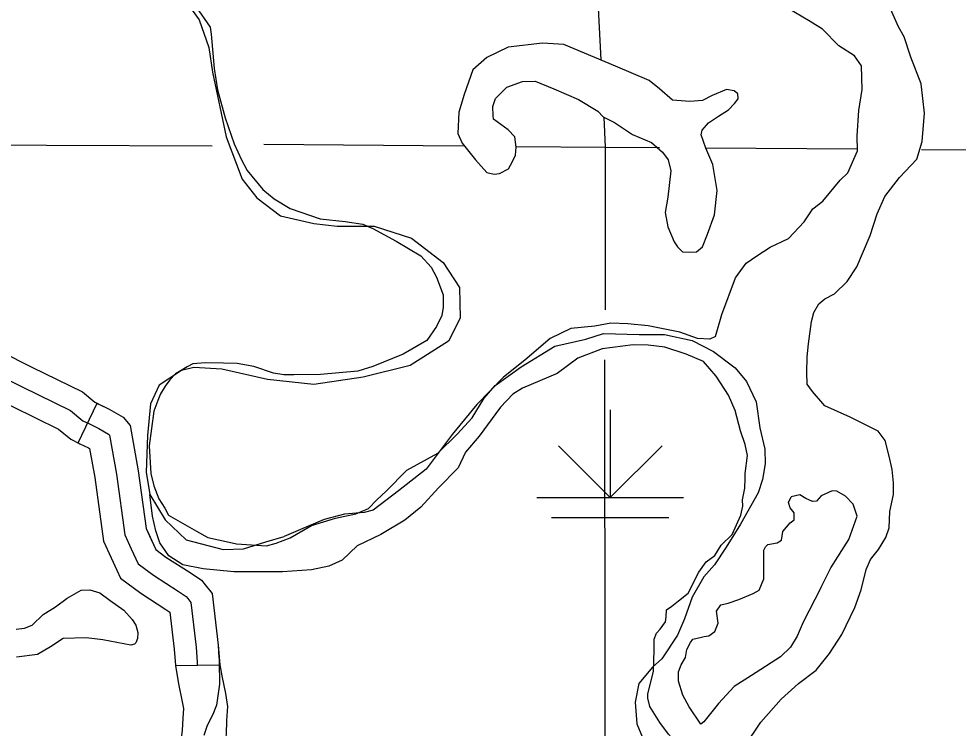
# Model space of a CAD drawing. Extents: x 8749 to 11879, y 13275 to 15339.
# Drawn here: x 9856 to 9920.1, y 14261.2 to 14309.6 of the extents above; entities that cross this region are included whole.
import ezdxf

# ---------------------------------------------------------------- set-up
doc = ezdxf.new("R2010")
doc.units = 0
for name, color, linetype in [('Level 2', 7, 'Continuous'), ('Level 35', 7, 'Continuous'), ('Level 44', 7, 'Continuous'), ('Level 45', 7, 'Continuous'), ('Level 5', 7, 'Continuous'), ('Level 9', 7, 'Continuous')]:
    doc.layers.add(name, color=color, linetype=linetype)

msp = doc.modelspace()

# ---------------------------------------------------------------- linework, layer by layer
at = {"layer": 'Level 2'}
for points in [[(9868.125, 14310.446), (9869.113, 14309.033), (9869.181, 14308.557), (9869.368, 14306.208), (9869.605, 14304.741), (9870.132, 14302.842), (9870.739, 14301.071), (9871.234, 14299.97), (9871.617, 14299.251), (9872.686, 14297.943), (9873.468, 14297.32), (9874.554, 14296.65), (9876.613, 14295.948), (9878.322, 14295.772), (9879.519, 14295.581), (9880.205, 14295.278), (9881.802, 14294.432), (9883.478, 14293.426), (9884.18, 14292.66), (9884.547, 14291.958), (9884.994, 14290.761), (9885.01, 14289.931), (9884.899, 14289.341), (9884.547, 14288.607), (9883.877, 14287.649), (9882.265, 14286.708), (9880.205, 14285.878), (9879.184, 14285.543), (9876.629, 14285.335), (9874.801, 14285.297), (9874.133, 14285.297), (9873.431, 14285.412), (9872.08, 14285.87), (9870.935, 14286.084), (9870.004, 14286.108), (9868.762, 14286.132), (9867.927, 14286.06), (9867.545, 14285.846), (9867.115, 14285.607), (9866.733, 14285.368), (9866.352, 14284.963), (9866.041, 14284.533), (9865.707, 14284.008), (9865.54, 14283.555), (9865.254, 14282.815)], [(9868.125, 14310.446), (9869.113, 14309.033), (9869.181, 14308.557), (9869.368, 14306.208), (9869.605, 14304.741), (9870.132, 14302.842), (9870.739, 14301.071), (9871.234, 14299.97), (9871.617, 14299.251), (9872.686, 14297.943), (9873.468, 14297.32), (9874.554, 14296.65), (9876.613, 14295.948), (9878.322, 14295.772), (9879.519, 14295.581), (9880.205, 14295.278), (9881.802, 14294.432), (9883.478, 14293.426), (9884.18, 14292.66), (9884.547, 14291.958), (9884.994, 14290.761), (9885.01, 14289.931), (9884.899, 14289.341), (9884.547, 14288.607), (9883.877, 14287.649), (9882.265, 14286.708), (9880.205, 14285.878), (9879.184, 14285.543), (9876.629, 14285.335), (9874.801, 14285.297), (9874.133, 14285.297), (9873.431, 14285.412), (9872.08, 14285.87), (9870.935, 14286.084), (9870.004, 14286.108), (9868.762, 14286.132), (9867.927, 14286.06), (9867.545, 14285.846), (9867.115, 14285.607), (9866.733, 14285.368), (9866.352, 14284.963), (9866.041, 14284.533), (9865.707, 14284.008), (9865.54, 14283.555), (9865.254, 14282.815)], [(9865.254, 14282.815), (9864.95, 14280.463), (9865.051, 14278.569), (9865.254, 14277.732), (9865.594, 14276.85), (9866.001, 14276.195), (9866.25, 14275.72), (9868.172, 14274.634), (9868.941, 14274.205), (9870.389, 14273.888), (9870.909, 14273.775), (9872.945, 14273.64), (9873.601, 14273.82), (9874.551, 14274.182), (9876.021, 14275.019), (9877.649, 14275.516), (9879.052, 14275.81), (9879.911, 14276.172), (9880.477, 14276.783), (9881.11, 14277.37), (9882.513, 14278.795), (9884.639, 14279.948), (9885.951, 14281.26), (9886.969, 14282.368), (9887.805, 14283.702), (9888.552, 14284.584), (9890.316, 14285.85), (9892.623, 14287.252), (9894.727, 14287.727), (9895.948, 14288.134), (9898.368, 14288.066), (9900.11, 14288.066), (9901.987, 14287.636), (9903.435, 14286.89), (9904.928, 14285.782), (9905.697, 14284.855), (9906.353, 14283.453), (9906.602, 14281.689), (9906.941, 14280.22), (9906.964, 14279.225), (9906.783, 14278.162), (9906.489, 14277.257), (9905.29, 14275.109), (9904.317, 14273.549), (9903.503, 14272.328), (9902.779, 14271.514), (9901.987, 14270.135), (9901.467, 14268.665), (9900.992, 14267.534), (9899.907, 14265.929), (9899.273, 14265.364), (9898.346, 14264.233), (9898.097, 14262.967), (9898.21, 14261.497), (9898.595, 14260.547)], [(9865.254, 14282.815), (9864.95, 14280.463), (9865.051, 14278.569), (9865.254, 14277.732), (9865.594, 14276.85), (9866.001, 14276.195), (9866.25, 14275.72), (9868.172, 14274.634), (9868.941, 14274.205), (9870.389, 14273.888), (9870.909, 14273.775), (9872.945, 14273.64), (9873.601, 14273.82), (9874.551, 14274.182), (9876.021, 14275.019), (9877.649, 14275.516), (9879.052, 14275.81), (9879.911, 14276.172), (9880.477, 14276.783), (9881.11, 14277.37), (9882.513, 14278.795), (9884.639, 14279.948), (9885.951, 14281.26), (9886.969, 14282.368), (9887.805, 14283.702), (9888.552, 14284.584), (9890.316, 14285.85), (9892.623, 14287.252), (9894.727, 14287.727), (9895.948, 14288.134), (9898.368, 14288.066), (9900.11, 14288.066), (9901.987, 14287.636), (9903.435, 14286.89), (9904.928, 14285.782), (9905.697, 14284.855), (9906.353, 14283.453), (9906.602, 14281.689), (9906.941, 14280.22), (9906.964, 14279.225), (9906.783, 14278.162), (9906.489, 14277.257), (9905.29, 14275.109), (9904.317, 14273.549), (9903.503, 14272.328), (9902.779, 14271.514), (9901.987, 14270.135), (9901.467, 14268.665), (9900.992, 14267.534), (9899.907, 14265.929), (9899.273, 14265.364), (9898.346, 14264.233), (9898.097, 14262.967), (9898.21, 14261.497), (9898.595, 14260.547)]]:
    msp.add_lwpolyline(points, dxfattribs=at)
at = {"layer": 'Level 35'}
for points in [[(9867.803, 14317.574), (9867.602, 14315.816), (9867.326, 14314.359), (9866.925, 14313.078), (9866.824, 14312.299), (9867.226, 14311.119), (9868.355, 14309.536), (9869.008, 14307.628), (9869.259, 14305.962), (9870.187, 14301.542), (9871.291, 14298.653), (9872.295, 14297.372), (9873.901, 14296.141), (9876.185, 14295.639), (9877.766, 14295.438)], [(9899.045, 14305.395), (9896.762, 14306.374), (9893.224, 14307.831), (9891.768, 14307.931), (9889.434, 14307.655), (9887.979, 14306.952), (9887.025, 14306.123), (9886.423, 14304.44), (9886.072, 14303.234), (9885.996, 14301.778), (9886.298, 14301.1), (9887.201, 14299.969), (9887.979, 14299.115), (9888.481, 14298.99), (9888.832, 14299.04), (9889.459, 14299.366), (9889.735, 14299.869), (9889.936, 14300.296), (9889.986, 14300.848), (9889.886, 14301.552), (9889.434, 14302.029), (9888.932, 14302.38), (9888.431, 14302.757), (9888.405, 14302.983)], [(9899.045, 14305.395), (9896.762, 14306.374), (9893.224, 14307.831), (9891.768, 14307.931), (9889.434, 14307.655), (9887.979, 14306.952), (9887.025, 14306.123), (9886.423, 14304.44), (9886.072, 14303.234), (9885.996, 14301.778), (9886.298, 14301.1), (9887.201, 14299.969), (9887.979, 14299.115), (9888.481, 14298.99), (9888.832, 14299.04), (9889.459, 14299.366), (9889.735, 14299.869), (9889.936, 14300.296), (9889.986, 14300.848), (9889.886, 14301.552), (9889.434, 14302.029), (9888.932, 14302.38), (9888.431, 14302.757), (9888.405, 14302.983)], [(9888.405, 14302.983), (9888.38, 14303.611), (9888.581, 14304.164), (9889.334, 14304.942), (9890.413, 14305.319), (9891.266, 14305.344), (9892.546, 14304.817), (9894.227, 14304.088), (9895.557, 14303.285), (9895.909, 14302.908), (9896.687, 14302.531), (9897.916, 14301.702), (9899.221, 14301.15), (9899.974, 14300.497), (9900.35, 14299.969), (9900.526, 14299.216), (9900.325, 14297.432), (9900.15, 14296.378), (9900.325, 14295.398), (9900.752, 14294.368), (9900.978, 14294.042), (9901.329, 14293.69), (9901.806, 14293.665), (9902.283, 14293.69), (9902.684, 14294.042), (9903.035, 14294.896), (9903.512, 14296.227), (9903.688, 14297.885), (9903.387, 14299.643), (9902.91, 14300.773), (9902.609, 14301.677), (9902.659, 14302.004), (9903.111, 14302.506), (9903.788, 14302.958), (9904.466, 14303.385), (9904.867, 14303.812), (9905.118, 14304.139), (9905.093, 14304.465), (9904.842, 14304.691), (9904.34, 14304.767), (9903.362, 14304.365), (9902.684, 14304.013), (9901.831, 14303.963), (9900.651, 14304.038), (9899.748, 14304.817), (9899.045, 14305.395)], [(9888.405, 14302.983), (9888.38, 14303.611), (9888.581, 14304.164), (9889.334, 14304.942), (9890.413, 14305.319), (9891.266, 14305.344), (9892.546, 14304.817), (9894.227, 14304.088), (9895.557, 14303.285), (9895.909, 14302.908), (9896.687, 14302.531), (9897.916, 14301.702), (9899.221, 14301.15), (9899.974, 14300.497), (9900.35, 14299.969), (9900.526, 14299.216), (9900.325, 14297.432), (9900.15, 14296.378), (9900.325, 14295.398), (9900.752, 14294.368), (9900.978, 14294.042), (9901.329, 14293.69), (9901.806, 14293.665), (9902.283, 14293.69), (9902.684, 14294.042), (9903.035, 14294.896), (9903.512, 14296.227), (9903.688, 14297.885), (9903.387, 14299.643), (9902.91, 14300.773), (9902.609, 14301.677), (9902.659, 14302.004), (9903.111, 14302.506), (9903.788, 14302.958), (9904.466, 14303.385), (9904.867, 14303.812), (9905.118, 14304.139), (9905.093, 14304.465), (9904.842, 14304.691), (9904.34, 14304.767), (9903.362, 14304.365), (9902.684, 14304.013), (9901.831, 14303.963), (9900.651, 14304.038), (9899.748, 14304.817), (9899.045, 14305.395)], [(9877.766, 14295.438), (9880.29, 14295.438), (9882.85, 14294.634), (9885.008, 14292.977), (9886.112, 14291.269), (9886.162, 14289.159), (9885.359, 14287.601), (9882.749, 14285.944), (9879.537, 14285.14), (9876.175, 14284.638), (9873.013, 14284.989), (9869.901, 14285.693), (9867.994, 14285.793), (9867.141, 14285.592), (9865.635, 14284.587), (9865.033, 14283.332), (9864.832, 14281.172), (9864.732, 14278.66), (9864.996, 14277.148)], [(9855.872, 14267.956), (9856.438, 14268.01), (9856.95, 14268.226), (9857.705, 14268.954), (9858.541, 14269.467), (9859.35, 14270.061), (9860.293, 14270.6), (9860.886, 14270.627), (9861.587, 14270.438), (9862.288, 14269.899), (9863.205, 14269.251), (9863.771, 14268.603), (9864.041, 14268.226), (9864.175, 14267.713), (9864.148, 14267.308), (9864.041, 14267.011), (9863.933, 14266.93), (9863.69, 14266.855)], [(9863.69, 14266.855), (9861.776, 14267.227), (9860.644, 14267.362), (9859.08, 14267.308), (9858.217, 14266.741), (9857.328, 14266.229), (9855.899, 14266.04)]]:
    msp.add_lwpolyline(points, dxfattribs=at)
at = {"layer": 'Level 44'}
for p, q in [((9896.395, 14282.922), (9896.395, 14276.922)), ((9896.395, 14276.922), (9892.86, 14280.458)), ((9896.395, 14276.922), (9899.931, 14280.458)), ((9891.395, 14276.922), (9901.395, 14276.922)), ((9892.395, 14275.559), (9900.395, 14275.559))]:
    msp.add_line(p, q, dxfattribs=at)
at = {"layer": 'Level 45'}
msp.add_line((9860.097, 14280.66), (9861.399, 14283.362), dxfattribs=at)
for points in [[(9853.207, 14287.314), (9853.547, 14287.289), (9854.827, 14286.887), (9856.948, 14285.825), (9860.385, 14284.141), (9861.226, 14283.446), (9861.399, 14283.362)], [(9851.946, 14285.863), (9852.47, 14285.863), (9853.265, 14285.806), (9854.263, 14285.492), (9856.282, 14284.481), (9859.566, 14282.872), (9860.411, 14282.174), (9860.867, 14281.954)], [(9861.399, 14283.362), (9861.518, 14283.305), (9862.213, 14282.97), (9863.164, 14282.421), (9863.639, 14281.835), (9864.188, 14278.761), (9864.736, 14274.808), (9864.914, 14274.422)], [(9860.867, 14281.954), (9861.512, 14281.643), (9862.174, 14281.261), (9862.231, 14281.191), (9862.706, 14278.526), (9863.281, 14274.381), (9863.718, 14273.433)], [(9860.097, 14280.66), (9860.215, 14280.603), (9860.81, 14280.316), (9860.869, 14280.282), (9861.224, 14278.291), (9861.826, 14273.955), (9862.356, 14272.805), (9862.742, 14271.968)], [(9863.718, 14273.433), (9864.194, 14272.402), (9865.237, 14271.632), (9866.912, 14270.552), (9867.468, 14270.181), (9867.584, 14270.031), (9867.794, 14269.772), (9868.147, 14266.72), (9868.223, 14265.706), (9868.226, 14265.491)], [(9865.395, 14273.38), (9866.089, 14272.868), (9867.735, 14271.806), (9868.503, 14271.294), (9868.759, 14270.964), (9869.234, 14270.378), (9869.641, 14266.862), (9869.705, 14266.003)], [(9862.742, 14271.968), (9862.993, 14271.424), (9864.384, 14270.397), (9866.089, 14269.298), (9866.36, 14269.117), (9866.654, 14266.578), (9866.736, 14265.472)]]:
    msp.add_lwpolyline(points, dxfattribs=at)
at = {"layer": 'Level 5'}
for points in [[(9894.862, 14323.985), (9895.749, 14306.791)], [(9895.95, 14302.888), (9896.056, 14300.838)], [(9869.251, 14300.915), (9846.615, 14300.993)], [(9872.758, 14301.046), (9886.375, 14300.924)], [(9889.99, 14300.892), (9896.056, 14300.838)], [(9896.056, 14300.838), (9896.055, 14289.734)], [(9896.056, 14300.838), (9899.749, 14300.811)], [(9902.903, 14300.789), (9913.273, 14300.715)], [(9917.637, 14300.684), (9995.044, 14300.133)], [(9896.001, 14286.325), (9896.091, 14194.535)]]:
    msp.add_lwpolyline(points, dxfattribs=at)
at = {"layer": 'Level 9'}
msp.add_line((9866.736, 14265.472), (9869.77, 14265.512), dxfattribs=at)
for points in [[(9867.803, 14317.574), (9867.602, 14315.816), (9867.326, 14314.359), (9866.925, 14313.078), (9866.824, 14312.299), (9867.226, 14311.119), (9868.355, 14309.536), (9869.008, 14307.628), (9869.259, 14305.962), (9870.187, 14301.542), (9871.291, 14298.653), (9872.295, 14297.372), (9873.901, 14296.141), (9876.185, 14295.639), (9877.766, 14295.438)], [(9912.618, 14299.086), (9913.276, 14300.588), (9913.25, 14301.602), (9913.352, 14303.35), (9913.58, 14304.769), (9913.529, 14306.39), (9913.073, 14307.074), (9911.985, 14307.758), (9910.871, 14308.898), (9910.036, 14309.405), (9908.416, 14310.368), (9907.024, 14311.128), (9906.011, 14311.736), (9904.366, 14312.546), (9903.733, 14313.23)], [(9912.618, 14299.086), (9913.276, 14300.588), (9913.25, 14301.602), (9913.352, 14303.35), (9913.58, 14304.769), (9913.529, 14306.39), (9913.073, 14307.074), (9911.985, 14307.758), (9910.871, 14308.898), (9910.036, 14309.405), (9908.416, 14310.368), (9907.024, 14311.128), (9906.011, 14311.736), (9904.366, 14312.546), (9903.733, 14313.23)], [(9916.44, 14308.371), (9916.06, 14309.043), (9915.326, 14310.689), (9914.516, 14311.551), (9914.225, 14311.704)], [(9916.44, 14308.371), (9916.06, 14309.043), (9915.326, 14310.689), (9914.516, 14311.551), (9914.225, 14311.704)], [(9916.136, 14298.757), (9917.326, 14300.011), (9917.68, 14301.227), (9917.832, 14303.152), (9917.604, 14305.154), (9916.895, 14306.978), (9916.44, 14308.371)], [(9916.136, 14298.757), (9917.326, 14300.011), (9917.68, 14301.227), (9917.832, 14303.152), (9917.604, 14305.154), (9916.895, 14306.978), (9916.44, 14308.371)], [(9903.581, 14287.913), (9904.012, 14289.408), (9904.948, 14291.916), (9905.682, 14292.93), (9906.391, 14293.411), (9907.302, 14294.019), (9908.568, 14294.602), (9909.631, 14295.742), (9910.213, 14296.628), (9910.896, 14297.16), (9912.086, 14298.579), (9912.618, 14299.086)], [(9903.581, 14287.913), (9904.012, 14289.408), (9904.948, 14291.916), (9905.682, 14292.93), (9906.391, 14293.411), (9907.302, 14294.019), (9908.568, 14294.602), (9909.631, 14295.742), (9910.213, 14296.628), (9910.896, 14297.16), (9912.086, 14298.579), (9912.618, 14299.086)], [(9910.289, 14289.547), (9910.618, 14290.143), (9911.048, 14290.497), (9911.706, 14290.827), (9912.567, 14291.663), (9913.225, 14292.676), (9914.136, 14294.804), (9914.617, 14296.299), (9915.124, 14297.464), (9916.136, 14298.757)], [(9910.289, 14289.547), (9910.618, 14290.143), (9911.048, 14290.497), (9911.706, 14290.827), (9912.567, 14291.663), (9913.225, 14292.676), (9914.136, 14294.804), (9914.617, 14296.299), (9915.124, 14297.464), (9916.136, 14298.757)], [(9877.766, 14295.438), (9880.29, 14295.438), (9882.85, 14294.634), (9885.008, 14292.977), (9886.112, 14291.269), (9886.162, 14289.159), (9885.359, 14287.601), (9882.749, 14285.944), (9879.537, 14285.14), (9876.175, 14284.638), (9873.013, 14284.989), (9869.901, 14285.693), (9867.994, 14285.793), (9867.141, 14285.592), (9865.635, 14284.587), (9865.033, 14283.332), (9864.832, 14281.172), (9864.732, 14278.66), (9864.996, 14277.148)], [(9914.668, 14281.45), (9912.77, 14282.403), (9911.048, 14283.188), (9910.188, 14284.176), (9909.833, 14284.658), (9909.808, 14285.468), (9909.833, 14286.532), (9909.935, 14287.419), (9910.137, 14288.939), (9910.289, 14289.547)], [(9914.668, 14281.45), (9912.77, 14282.403), (9911.048, 14283.188), (9910.188, 14284.176), (9909.833, 14284.658), (9909.808, 14285.468), (9909.833, 14286.532), (9909.935, 14287.419), (9910.137, 14288.939), (9910.289, 14289.547)], [(9903.581, 14287.913), (9903.186, 14287.727), (9902.358, 14287.777), (9901.153, 14288.204), (9898.995, 14288.656), (9897.59, 14288.782), (9896.436, 14288.832), (9895.357, 14288.631), (9893.7, 14288.455)], [(9903.581, 14287.913), (9903.186, 14287.727), (9902.358, 14287.777), (9901.153, 14288.204), (9898.995, 14288.656), (9897.59, 14288.782), (9896.436, 14288.832), (9895.357, 14288.631), (9893.7, 14288.455)], [(9893.7, 14288.455), (9892.295, 14287.777), (9890.564, 14286.295), (9889.108, 14285.14), (9887.301, 14283.281), (9885.62, 14281.222), (9883.838, 14278.861)], [(9893.7, 14288.455), (9892.295, 14287.777), (9890.564, 14286.295), (9889.108, 14285.14), (9887.301, 14283.281), (9885.62, 14281.222), (9883.838, 14278.861)], [(9851.946, 14287.363), (9852.523, 14287.363), (9853.547, 14287.289), (9854.827, 14286.887), (9856.948, 14285.825), (9860.385, 14284.141), (9861.226, 14283.446), (9861.518, 14283.305)], [(9902.771, 14286.203), (9901.58, 14286.722), (9900.125, 14287.2), (9898.995, 14287.325), (9897.966, 14287.35), (9895.858, 14287.074), (9894.177, 14286.446)], [(9902.771, 14286.203), (9901.58, 14286.722), (9900.125, 14287.2), (9898.995, 14287.325), (9897.966, 14287.35), (9895.858, 14287.074), (9894.177, 14286.446)], [(9854.827, 14286.887), (9856.948, 14285.825), (9860.385, 14284.141), (9861.226, 14283.446), (9862.213, 14282.97), (9863.164, 14282.421), (9863.639, 14281.835), (9864.188, 14278.761), (9864.736, 14274.808), (9865.395, 14273.38), (9866.089, 14272.868), (9867.735, 14271.806), (9868.503, 14271.294), (9868.759, 14270.964), (9869.234, 14270.378), (9869.641, 14266.862)], [(9894.177, 14286.446), (9892.772, 14285.391), (9890.413, 14284.387), (9889.761, 14283.985), (9888.907, 14283.106), (9887.452, 14281.121), (9886.523, 14280.016), (9886.032, 14278.946), (9884.676, 14277.59)], [(9894.177, 14286.446), (9892.772, 14285.391), (9890.413, 14284.387), (9889.761, 14283.985), (9888.907, 14283.106), (9887.452, 14281.121), (9886.523, 14280.016), (9886.032, 14278.946), (9884.676, 14277.59)], [(9905.606, 14278.567), (9905.758, 14279.793), (9905.606, 14280.553), (9905.277, 14281.491), (9904.923, 14282.859), (9904.467, 14283.923), (9903.632, 14285.215), (9902.771, 14286.203)], [(9905.606, 14278.567), (9905.758, 14279.793), (9905.606, 14280.553), (9905.277, 14281.491), (9904.923, 14282.859), (9904.467, 14283.923), (9903.632, 14285.215), (9902.771, 14286.203)], [(9852.661, 14284.423), (9853.698, 14284.097), (9855.617, 14283.137), (9858.747, 14281.603), (9859.595, 14280.902), (9860.216, 14280.603)], [(9861.518, 14283.305), (9862.213, 14282.97), (9863.164, 14282.421), (9863.639, 14281.835), (9864.188, 14278.761), (9864.736, 14274.808), (9865.08, 14274.061)], [(9913.524, 14270.622), (9913.858, 14272.026), (9914.162, 14272.71), (9914.693, 14273.394), (9915.2, 14274.204), (9915.427, 14274.863), (9915.478, 14275.978), (9915.731, 14277.143), (9915.731, 14277.929), (9915.63, 14278.841), (9915.427, 14279.753), (9915.149, 14280.817), (9914.668, 14281.45)], [(9913.524, 14270.622), (9913.858, 14272.026), (9914.162, 14272.71), (9914.693, 14273.394), (9915.2, 14274.204), (9915.427, 14274.863), (9915.478, 14275.978), (9915.731, 14277.143), (9915.731, 14277.929), (9915.63, 14278.841), (9915.427, 14279.753), (9915.149, 14280.817), (9914.668, 14281.45)], [(9883.838, 14278.861), (9881.941, 14277.389), (9880.235, 14276.058), (9879.607, 14275.907), (9878.277, 14275.806), (9876.872, 14275.43), (9875.266, 14274.752), (9874.162, 14274.274)], [(9883.838, 14278.861), (9881.941, 14277.389), (9880.235, 14276.058), (9879.607, 14275.907), (9878.277, 14275.806), (9876.872, 14275.43), (9875.266, 14274.752), (9874.162, 14274.274)], [(9898.969, 14263.528), (9899.354, 14265.063), (9899.405, 14266.533), (9899.405, 14267.268), (9899.557, 14267.673), (9899.81, 14267.952), (9900.164, 14268.458), (9900.215, 14268.788), (9900.24, 14269.269), (9900.594, 14269.522), (9901.05, 14269.877), (9901.708, 14270.409), (9902.442, 14271.828), (9902.948, 14272.537), (9903.531, 14272.968), (9903.961, 14273.677), (9904.72, 14274.412), (9905.302, 14275.729), (9905.454, 14276.338), (9905.429, 14276.768), (9905.581, 14277.579), (9905.606, 14278.238), (9905.606, 14278.567)], [(9898.969, 14263.528), (9899.354, 14265.063), (9899.405, 14266.533), (9899.405, 14267.268), (9899.557, 14267.673), (9899.81, 14267.952), (9900.164, 14268.458), (9900.215, 14268.788), (9900.24, 14269.269), (9900.594, 14269.522), (9901.05, 14269.877), (9901.708, 14270.409), (9902.442, 14271.828), (9902.948, 14272.537), (9903.531, 14272.968), (9903.961, 14273.677), (9904.72, 14274.412), (9905.302, 14275.729), (9905.454, 14276.338), (9905.429, 14276.768), (9905.581, 14277.579), (9905.606, 14278.238), (9905.606, 14278.567)], [(9868.616, 14272.064), (9867.24, 14272.333), (9866.286, 14272.961), (9865.68, 14273.847), (9865.404, 14274.651), (9865.178, 14275.656), (9864.996, 14277.148), (9866.031, 14275.405), (9867.462, 14274.048), (9869.996, 14273.395), (9871.377, 14273.42), (9872.907, 14273.898), (9874.162, 14274.274)], [(9868.616, 14272.064), (9867.24, 14272.333), (9866.286, 14272.961), (9865.68, 14273.847), (9865.404, 14274.651), (9865.178, 14275.656), (9864.996, 14277.148), (9866.031, 14275.405), (9867.462, 14274.048), (9869.996, 14273.395), (9871.377, 14273.42), (9872.907, 14273.898), (9874.162, 14274.274)], [(9884.676, 14277.59), (9883.472, 14276.284), (9882.393, 14275.379), (9880.737, 14274.4), (9879.131, 14273.646), (9878.102, 14272.667), (9877.198, 14272.24), (9876.019, 14271.989), (9874.037, 14271.863), (9872.305, 14271.863), (9870.724, 14271.863), (9868.616, 14272.064)], [(9884.676, 14277.59), (9883.472, 14276.284), (9882.393, 14275.379), (9880.737, 14274.4), (9879.131, 14273.646), (9878.102, 14272.667), (9877.198, 14272.24), (9876.019, 14271.989), (9874.037, 14271.863), (9872.305, 14271.863), (9870.724, 14271.863), (9868.616, 14272.064)], [(9910.765, 14270.774), (9911.453, 14272.127), (9912.668, 14274.078), (9913.25, 14275.648), (9912.972, 14276.484), (9912.44, 14277.017), (9911.858, 14277.371), (9911.529, 14277.397), (9910.795, 14277.042), (9910.466, 14276.687), (9910.188, 14276.662), (9909.732, 14276.865), (9909.327, 14277.118), (9908.745, 14276.981)], [(9910.765, 14270.774), (9911.453, 14272.127), (9912.668, 14274.078), (9913.25, 14275.648), (9912.972, 14276.484), (9912.44, 14277.017), (9911.858, 14277.371), (9911.529, 14277.397), (9910.795, 14277.042), (9910.466, 14276.687), (9910.188, 14276.662), (9909.732, 14276.865), (9909.327, 14277.118), (9908.745, 14276.981)], [(9901.05, 14265.038), (9901.227, 14265.52), (9901.531, 14266.026), (9901.632, 14266.558), (9901.885, 14267.04), (9902.037, 14267.268), (9902.619, 14267.394), (9902.797, 14267.445), (9903.126, 14267.496), (9903.531, 14267.8), (9903.758, 14268.357), (9903.657, 14269.168), (9903.936, 14269.598), (9904.442, 14269.725), (9905.176, 14269.978), (9906.138, 14270.384), (9906.568, 14270.612), (9906.872, 14271.372), (9906.872, 14272.588), (9906.872, 14273.348), (9906.998, 14273.576), (9907.15, 14273.728), (9907.783, 14273.829), (9908.087, 14274.032), (9908.163, 14274.615), (9908.669, 14275.197), (9908.947, 14275.4), (9908.947, 14275.881), (9908.669, 14276.236), (9908.568, 14276.591), (9908.745, 14276.981)], [(9901.05, 14265.038), (9901.227, 14265.52), (9901.531, 14266.026), (9901.632, 14266.558), (9901.885, 14267.04), (9902.037, 14267.268), (9902.619, 14267.394), (9902.797, 14267.445), (9903.126, 14267.496), (9903.531, 14267.8), (9903.758, 14268.357), (9903.657, 14269.168), (9903.936, 14269.598), (9904.442, 14269.725), (9905.176, 14269.978), (9906.138, 14270.384), (9906.568, 14270.612), (9906.872, 14271.372), (9906.872, 14272.588), (9906.872, 14273.348), (9906.998, 14273.576), (9907.15, 14273.728), (9907.783, 14273.829), (9908.087, 14274.032), (9908.163, 14274.615), (9908.669, 14275.197), (9908.947, 14275.4), (9908.947, 14275.881), (9908.669, 14276.236), (9908.568, 14276.591), (9908.745, 14276.981)], [(9865.08, 14274.061), (9865.395, 14273.38), (9866.089, 14272.868), (9867.735, 14271.806), (9868.503, 14271.294), (9868.759, 14270.964), (9869.234, 14270.378), (9869.641, 14266.862), (9869.77, 14265.512)], [(9910.765, 14270.774), (9909.55, 14268.418), (9909.145, 14267.48), (9908.689, 14266.72), (9908.006, 14266.062), (9906.031, 14264.795), (9904.842, 14264.035), (9903.779, 14262.869), (9902.792, 14261.628), (9902.589, 14261.476)], [(9910.765, 14270.774), (9909.55, 14268.418), (9909.145, 14267.48), (9908.689, 14266.72), (9908.006, 14266.062), (9906.031, 14264.795), (9904.842, 14264.035), (9903.779, 14262.869), (9902.792, 14261.628), (9902.589, 14261.476)], [(9905.551, 14259.938), (9906.664, 14261.603), (9908.056, 14263.173), (9909.246, 14264.237), (9910.436, 14265.15), (9911.347, 14266.29), (9912.208, 14267.582), (9913.094, 14269.431), (9913.524, 14270.622)], [(9905.551, 14259.938), (9906.664, 14261.603), (9908.056, 14263.173), (9909.246, 14264.237), (9910.436, 14265.15), (9911.347, 14266.29), (9912.208, 14267.582), (9913.094, 14269.431), (9913.524, 14270.622)], [(9869.641, 14266.862), (9869.722, 14265.772), (9869.743, 14264.203), (9869.534, 14262.76), (9869.289, 14262.135)], [(9866.736, 14265.472), (9866.945, 14264.209), (9867.195, 14262.992), (9867.276, 14262.525), (9867.229, 14261.885), (9867.193, 14261.026), (9866.95, 14259.105), (9866.997, 14257.888), (9867.07, 14256.905), (9867.82, 14255.779), (9868.227, 14255.253), (9868.432, 14254.853)], [(9869.77, 14265.512), (9869.895, 14264.756), (9870.143, 14263.551), (9870.295, 14262.673), (9870.224, 14261.711), (9870.185, 14260.774), (9869.957, 14258.974), (9869.993, 14258.058), (9870.004, 14257.912), (9870.257, 14257.531), (9870.769, 14256.869), (9871.101, 14256.222)], [(9902.589, 14261.476), (9901.779, 14262.641), (9901.349, 14263.452), (9901.045, 14264.39), (9901.05, 14265.038)], [(9902.589, 14261.476), (9901.779, 14262.641), (9901.349, 14263.452), (9901.045, 14264.39), (9901.05, 14265.038)], [(9902.766, 14256.29), (9902.159, 14258.005), (9901.804, 14259.095), (9900.994, 14260.108), (9900.362, 14260.792), (9899.779, 14261.577), (9899.096, 14262.667), (9898.969, 14263.249), (9898.969, 14263.528)], [(9902.766, 14256.29), (9902.159, 14258.005), (9901.804, 14259.095), (9900.994, 14260.108), (9900.362, 14260.792), (9899.779, 14261.577), (9899.096, 14262.667), (9898.969, 14263.249), (9898.969, 14263.528)], [(9869.289, 14262.135), (9868.892, 14261.382), (9868.662, 14260.692)]]:
    msp.add_lwpolyline(points, dxfattribs=at)

doc.saveas('drawing.dxf')
